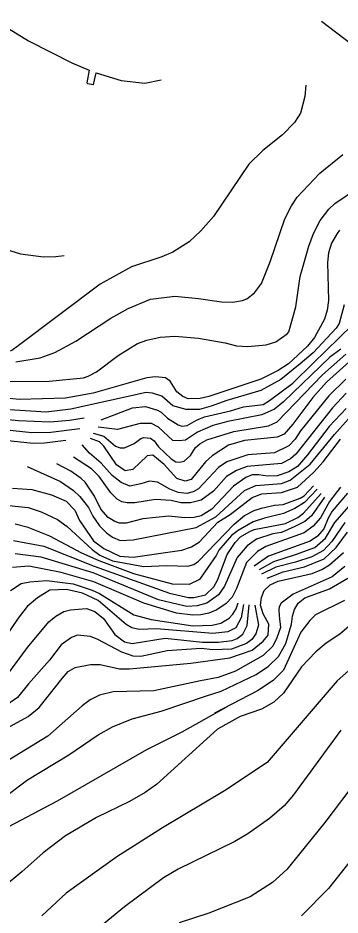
# Model space of a CAD drawing. Extents: x -555860 to -552701, y -1187050 to -1182291.
# Drawn here: x -555608.7 to -555440.7, y -1183789.7 to -1183321.3 of the extents above; entities that cross this region are included whole.
import ezdxf

# ---------------------------------------------------------------- set-up
doc = ezdxf.new("R2010")
doc.units = 0
for name, color, linetype in [('Level 28', 7, 'Continuous'), ('Level 40', 7, 'Continuous'), ('Level 41', 7, 'Continuous'), ('Level 42', 7, 'Continuous')]:
    doc.layers.add(name, color=color, linetype=linetype)

msp = doc.modelspace()

# ---------------------------------------------------------------- linework, layer by layer
at = {"layer": 'Level 28'}
msp.add_lwpolyline([(-555342.75, -1183405.14), (-555450.41, -1183323.08)], dxfattribs=at)
at = {"layer": 'Level 40'}
for points in [[(-555440.93, -1183432.17), (-555442.19, -1183433.77), (-555445.2, -1183438.83), (-555446.76, -1183443.91), (-555447.32, -1183448.99), (-555446.76, -1183468.75), (-555447.46, -1183473.83), (-555448.87, -1183478.62), (-555454.09, -1183488.22), (-555457.76, -1183492.74), (-555467.64, -1183501.91), (-555473, -1183505.29), (-555482.03, -1183509.81), (-555509.13, -1183518.98), (-555513.64, -1183519.97), (-555519.99, -1183520.11), (-555522.68, -1183518.98), (-555525.92, -1183516.44), (-555529.37, -1183511), (-555531.71, -1183509.11), (-555537.07, -1183508.68), (-555541.58, -1183509.11), (-555569.53, -1183517.15), (-555583.92, -1183519.83), (-555607.91, -1183520.53), (-555622.3, -1183519.12)], [(-555436.03, -1183500.78), (-555447.72, -1183511.4), (-555454.94, -1183519.41), (-555465.38, -1183533.38), (-555469.9, -1183538.6), (-555473.57, -1183540.15), (-555490.5, -1183541.84), (-555498.97, -1183544.38), (-555507.44, -1183549.89), (-555510.82, -1183553.13), (-555518.44, -1183562.31), (-555521.55, -1183563.15), (-555525.78, -1183561.74), (-555532.41, -1183554.4), (-555538.34, -1183549.61), (-555541.3, -1183549.89), (-555548.78, -1183557.08), (-555552.73, -1183557.79), (-555557.25, -1183554.54), (-555564, -1183544.94), (-555566.28, -1183542.69), (-555570.84, -1183540.84)], [(-555611.58, -1183566.82), (-555601.42, -1183567.53), (-555591.26, -1183570.21), (-555583.64, -1183573.59), (-555579.12, -1183578.25), (-555576.72, -1183583.61), (-555569.38, -1183594.34), (-555563.88, -1183598.29), (-555555.56, -1183602.24), (-555548.64, -1183602.81), (-555523.24, -1183599.14), (-555518.16, -1183597.44), (-555514.07, -1183594.9), (-555504.38, -1183584.49), (-555498.08, -1183580.49), (-555486.55, -1183571.62), (-555481.47, -1183569.78), (-555471.31, -1183569.08), (-555462.98, -1183566.26), (-555454.38, -1183558.5), (-555449.44, -1183552.99), (-555440.4, -1183541.28)], [(-555440.55, -1183566.26), (-555446.19, -1183573.74), (-555450.99, -1183582.34), (-555454.8, -1183586.58), (-555459.45, -1183590.11), (-555479.49, -1183597.3), (-555483.73, -1183599.84), (-555489.51, -1183605.63), (-555494.73, -1183619.18), (-555496.99, -1183623.69), (-555500.1, -1183627.08), (-555505.04, -1183630.32), (-555509.13, -1183632.02), (-555513.36, -1183633.01), (-555517.59, -1183633.15), (-555526.06, -1183632.02), (-555543, -1183626.8), (-555569.24, -1183615.65), (-555586.18, -1183610.85), (-555603.11, -1183607.6), (-555611.58, -1183608.17)], [(-555669.85, -1183722.19), (-555603.39, -1183686.06), (-555597.61, -1183681.27), (-555585.61, -1183666.17), (-555582.61, -1183662.61), (-555578.98, -1183660.38), (-555570.94, -1183658.83), (-555565.86, -1183658.97), (-555555.7, -1183661.09), (-555550.62, -1183661.23), (-555518.58, -1183658.12), (-555498.12, -1183655.44), (-555486.55, -1183651.49), (-555480.76, -1183646.69), (-555478.22, -1183643.59), (-555477.8, -1183637.8), (-555480.81, -1183632.51), (-555482.18, -1183627.93), (-555481.75, -1183623.83), (-555480.34, -1183620.3), (-555477.24, -1183617.34), (-555473, -1183615.37), (-555455.22, -1183611.42), (-555450.14, -1183609.3), (-555446.19, -1183606.9), (-555438.99, -1183600.41)], [(-555425.87, -1183652.9), (-555442.24, -1183667.44), (-555478.8, -1183710.05), (-555500.94, -1183724.87), (-555533.4, -1183744.2), (-555557.11, -1183759.3), (-555583.64, -1183778.21), (-555596.34, -1183790.07)]]:
    msp.add_lwpolyline(points, dxfattribs=at)
at = {"layer": 'Level 41'}
for points in [[(-555622.91, -1183321.27), (-555603.26, -1183333.22), (-555580.57, -1183344.64), (-555571.55, -1183348.53), (-555572.74, -1183355.11), (-555572.41, -1183355.54), (-555569.34, -1183356.09), (-555567.91, -1183350), (-555554.98, -1183353.88), (-555542.47, -1183355.33), (-555533.99, -1183353.57)], [(-555458.63, -1183356.34), (-555459.03, -1183362.34), (-555461.29, -1183370.95), (-555464.39, -1183375.89), (-555470.74, -1183382.38), (-555480.91, -1183390.43), (-555488.38, -1183397.62), (-555506.73, -1183425), (-555513.36, -1183432.48), (-555519.43, -1183438.12), (-555527.9, -1183443.49), (-555533.68, -1183446.03), (-555549.49, -1183451.25), (-555565.93, -1183460.35), (-555608.58, -1183492.51), (-555611.97, -1183494.88), (-555617.72, -1183496.58), (-555624.83, -1183497.93), (-555642.78, -1183500.64), (-555659.56, -1183504.31), (-555673.95, -1183507.69), (-555684.25, -1183510.94)], [(-555609.89, -1183500.92), (-555597.19, -1183498.8), (-555589.56, -1183495.98), (-555578.56, -1183490.05), (-555560.21, -1183478.06), (-555551.32, -1183472.98), (-555539.61, -1183468.18), (-555526.91, -1183466.63), (-555514.49, -1183467.76), (-555502.64, -1183469.59), (-555496.71, -1183469.73), (-555491.63, -1183468.89), (-555489.37, -1183467.9), (-555485.28, -1183464.79), (-555481.75, -1183460), (-555477.09, -1183448.71), (-555469.47, -1183426.13), (-555466.09, -1183419.36), (-555463.12, -1183414.84), (-555451.27, -1183402.28), (-555439.28, -1183392.54)], [(-555635.57, -1183511.36), (-555592.39, -1183510.94), (-555574.61, -1183509.11), (-555572.07, -1183508.4), (-555567.83, -1183506.14), (-555556.4, -1183497.53), (-555546.38, -1183491.32), (-555541.58, -1183489.49), (-555534.53, -1183487.94), (-555526.91, -1183487.37), (-555514.49, -1183488.5), (-555500.66, -1183490.9), (-555494.73, -1183492.45), (-555488.81, -1183492.88), (-555479.21, -1183492.03), (-555474.13, -1183490.48), (-555468.34, -1183486.25), (-555467.5, -1183485.11), (-555463.69, -1183472.13), (-555461.57, -1183456.33), (-555457.06, -1183440.52), (-555454.52, -1183433.75), (-555451.13, -1183426.98), (-555446.55, -1183421.07), (-555443.37, -1183418.23), (-555431.09, -1183409.76)], [(-555438.57, -1183471), (-555441.11, -1183480.88), (-555442.66, -1183483.28), (-555454.8, -1183496.12), (-555461.43, -1183501.91), (-555471.59, -1183510.09), (-555482.03, -1183515.88), (-555499.81, -1183520.96), (-555508, -1183524.06), (-555514.07, -1183525.76), (-555520.98, -1183525.76), (-555527.9, -1183523.78), (-555533.68, -1183518.7), (-555538.48, -1183517.15), (-555541.87, -1183516.87), (-555581.23, -1183525.52), (-555594.08, -1183527.17), (-555629.64, -1183524.91)], [(-555565.25, -1183531.13), (-555548.92, -1183524.91), (-555542.15, -1183524.2), (-555535.94, -1183526.04), (-555533.96, -1183527.17), (-555530.72, -1183530.27), (-555525.21, -1183533.8), (-555523.25, -1183534.37), (-555520.42, -1183534.08), (-555515.62, -1183531.26), (-555511.39, -1183529.57), (-555497.84, -1183526.46), (-555491.07, -1183524.35), (-555480.9, -1183523.08), (-555477.52, -1183521.1), (-555465.38, -1183511.93), (-555454.8, -1183501.49), (-555434.34, -1183481.73)], [(-555440.26, -1183494.29), (-555446.09, -1183498.44), (-555470.18, -1183521.81), (-555474.84, -1183525.61), (-555481.47, -1183528.58), (-555499.25, -1183531.97), (-555507.15, -1183534.08), (-555515.06, -1183537.61), (-555521.26, -1183541.7), (-555524.62, -1183542.08), (-555527.9, -1183541.84), (-555535.38, -1183534.93), (-555539.05, -1183533.09), (-555544.97, -1183533.09), (-555556.82, -1183536.2), (-555566.84, -1183534.93)], [(-555569.46, -1183538.13), (-555563.98, -1183539.59), (-555557.81, -1183544.81), (-555555.42, -1183545.69), (-555553.16, -1183545.8), (-555548.08, -1183543.4), (-555544.55, -1183540.86), (-555543, -1183540.43), (-555539.61, -1183540.72), (-555537.63, -1183542.13), (-555535.38, -1183545.23), (-555528.74, -1183551.58), (-555526.34, -1183553.13), (-555524.37, -1183553.28), (-555521.97, -1183552.71), (-555518.65, -1183549.79), (-555516.04, -1183545.66), (-555513.93, -1183543.7), (-555510.12, -1183541.56), (-555496.15, -1183537.19), (-555478.08, -1183534.22), (-555473.43, -1183532.25), (-555449.86, -1183507.55), (-555437.72, -1183496.83)], [(-555437.72, -1183509.95), (-555446.61, -1183518.56), (-555461.29, -1183536.91), (-555464.11, -1183541.28), (-555467.36, -1183544.67), (-555474.98, -1183548.34), (-555488.81, -1183549.32), (-555499.81, -1183553.13), (-555504.19, -1183556.1), (-555514.49, -1183567.1), (-555517.31, -1183568.8), (-555520.7, -1183569.64), (-555525.21, -1183569.08), (-555529.45, -1183567.39), (-555535.94, -1183563.61), (-555540.04, -1183563.11), (-555544.64, -1183564.6), (-555550.33, -1183565.83), (-555554.85, -1183563.86), (-555559.51, -1183560.19), (-555565.29, -1183553.84), (-555571.36, -1183548.62), (-555575.31, -1183544.24)], [(-555437.44, -1183517.29), (-555444.64, -1183524.91), (-555463.83, -1183549.04), (-555466.51, -1183551.58), (-555471.31, -1183553.98), (-555489.09, -1183555.53), (-555494.73, -1183557.51), (-555499.95, -1183560.75), (-555506.73, -1183568.38), (-555513.08, -1183573.03), (-555518.72, -1183574.44), (-555523.8, -1183574.44), (-555528.88, -1183573.17), (-555537.07, -1183572.75), (-555547.79, -1183574.44), (-555551.69, -1183574.43), (-555554.57, -1183574.02), (-555556.92, -1183572.56), (-555560.35, -1183569.22), (-555566.42, -1183560.75), (-555570.34, -1183556.76), (-555579.8, -1183550.67)], [(-555437.44, -1183525.19), (-555446.33, -1183534.65), (-555457.62, -1183549.32), (-555462.98, -1183555.53), (-555467.5, -1183558.35), (-555473.43, -1183560.33), (-555478.51, -1183560.61), (-555483.16, -1183559.91), (-555486.57, -1183559.87), (-555489.94, -1183561.18), (-555496.29, -1183565.69), (-555507.57, -1183577.69), (-555513.08, -1183581.22), (-555516.75, -1183582.2), (-555521.83, -1183582.34), (-555530.01, -1183581.5), (-555543.56, -1183582.91), (-555552.31, -1183585.17), (-555555.8, -1183585), (-555558.24, -1183584.18), (-555561.76, -1183582.06), (-555565.43, -1183577.69), (-555568.82, -1183570.92), (-555573.76, -1183563.72), (-555575.73, -1183561.74), (-555581.24, -1183557.93), (-555588.5, -1183554.02)], [(-555644.46, -1183530.92), (-555623.15, -1183530.13), (-555608.47, -1183531.54), (-555592.1, -1183532.25), (-555581.91, -1183531.26), (-555574.18, -1183530.13)], [(-555603.92, -1183555.52), (-555586.46, -1183563.29), (-555579.69, -1183568.09), (-555576.44, -1183571.2), (-555571.92, -1183576.98), (-555569.67, -1183581.36), (-555566.14, -1183586.44), (-555562.61, -1183590.11), (-555559.36, -1183592.36), (-555555.41, -1183594.2), (-555548.64, -1183593.77), (-555515.76, -1183587.28), (-555505.46, -1183581.78), (-555490.5, -1183568.09), (-555484.71, -1183565.41), (-555471.31, -1183564.42), (-555466.79, -1183562.59), (-555456.21, -1183554.26), (-555443.65, -1183538.74), (-555435.04, -1183529.14)], [(-555576.52, -1183535.89), (-555591.54, -1183537.75), (-555601.42, -1183537.89), (-555629.38, -1183534.94)], [(-555615.57, -1183541.77), (-555600.85, -1183543.26), (-555594.93, -1183543.11), (-555583.78, -1183541.7)], [(-555613.55, -1183575.85), (-555603.39, -1183576.98), (-555596.62, -1183579.1), (-555588.15, -1183583.19), (-555583.07, -1183586.86), (-555570.09, -1183598.86), (-555566, -1183601.82), (-555559.36, -1183604.78), (-555543, -1183607.75), (-555531.14, -1183607.18), (-555520.14, -1183607.46), (-555517.03, -1183606.62), (-555514.63, -1183604.92), (-555495.86, -1183585.59), (-555490.5, -1183581.07), (-555485.58, -1183578.53), (-555481.75, -1183577.27), (-555474.98, -1183575.71), (-555470.46, -1183575.29), (-555461.43, -1183572.04), (-555459.45, -1183570.77), (-555454.52, -1183565.55)], [(-555611.01, -1183594.2), (-555595.21, -1183597.16), (-555568.96, -1183607.6), (-555529.73, -1183621.72), (-555519.85, -1183623.83), (-555517.03, -1183623.97), (-555510.82, -1183622.56), (-555506.59, -1183618.33), (-555504.61, -1183614.8), (-555499.53, -1183601.4), (-555495.44, -1183595.19), (-555492.62, -1183592.22), (-555488.1, -1183589.54), (-555485.56, -1183588.41), (-555469.16, -1183585.25), (-555462.81, -1183582.05), (-555459.74, -1183579.95), (-555450.54, -1183569.58)], [(-555452.63, -1183567.29), (-555459.33, -1183574.36), (-555464.25, -1183577.41), (-555470.18, -1183580.09), (-555480.1, -1183582.39), (-555485.98, -1183584.46), (-555493.89, -1183588.84), (-555497.27, -1183591.52), (-555503.91, -1183599.14), (-555505.32, -1183601.96), (-555514.07, -1183614.52), (-555519.43, -1183617.2), (-555528.04, -1183616.92), (-555548.36, -1183611.55), (-555566.42, -1183604.78), (-555575.45, -1183600.69), (-555592.1, -1183591.94), (-555603.39, -1183587.43), (-555610.17, -1183585.59)], [(-555436.88, -1183569.5), (-555444.78, -1183578.82), (-555446.9, -1183582.49), (-555449.15, -1183588.13), (-555452.4, -1183591.8), (-555456.35, -1183594.48), (-555478.08, -1183602.24), (-555485.56, -1183607.46)], [(-555448.82, -1183571.49), (-555455.64, -1183581.27), (-555459, -1183584.26), (-555464.25, -1183586.86), (-555471.31, -1183589.96), (-555475.82, -1183590.67), (-555484.29, -1183593.49), (-555489.23, -1183596.88), (-555494.45, -1183603.09), (-555500.94, -1183617.91), (-555504.19, -1183622.56), (-555510.26, -1183626.94), (-555515.2, -1183628.21), (-555520.56, -1183628.63), (-555525.21, -1183627.64), (-555535.38, -1183625.1), (-555569.53, -1183610.99), (-555596.62, -1183602.81), (-555610.17, -1183601.11)], [(-555482.77, -1183609.29), (-555475.26, -1183605.06), (-555464.02, -1183601.53), (-555453.81, -1183597.73), (-555448.31, -1183592.93), (-555443.37, -1183584.74), (-555435.89, -1183576.14)], [(-555438.29, -1183584.74), (-555444.92, -1183594.62), (-555449.3, -1183599.28), (-555455.5, -1183602.67), (-555463.97, -1183605.49), (-555474.13, -1183608.03), (-555481.61, -1183611.7)], [(-555478.76, -1183613.84), (-555470.46, -1183610.43), (-555459.17, -1183607.89), (-555449.01, -1183603.79), (-555442.66, -1183597.87), (-555436.88, -1183589.82)], [(-555438.15, -1183607.75), (-555444.78, -1183613.11), (-555465.1, -1183622.14), (-555471.45, -1183626.8), (-555472.44, -1183628.77), (-555472.6, -1183630.27), (-555472.48, -1183633.5), (-555471.73, -1183639.5), (-555473.65, -1183645.04), (-555475.78, -1183649.33), (-555480.81, -1183654.16), (-555495.3, -1183662.36), (-555504.33, -1183665.74), (-555513.5, -1183667.44)], [(-555615.81, -1183728.12), (-555603.68, -1183719.09), (-555582.23, -1183706.1), (-555566.84, -1183695.66), (-555559.36, -1183691.43), (-555549.2, -1183687.19), (-555533.96, -1183683.24), (-555510.4, -1183675.2), (-555502.78, -1183672.8), (-555484.43, -1183664.19), (-555478.08, -1183659.82), (-555472.86, -1183654.74), (-555469.05, -1183647.96), (-555465.95, -1183637.8), (-555465.52, -1183633.57), (-555464.39, -1183630.18), (-555462.56, -1183626.94), (-555459.03, -1183624.11), (-555446.19, -1183619.32), (-555436.59, -1183613.81)], [(-555612.71, -1183620.3), (-555607.06, -1183616.64), (-555602.55, -1183615.65), (-555593.8, -1183614.94), (-555579.97, -1183616.78), (-555570.09, -1183620.02), (-555566.14, -1183621.86), (-555548.22, -1183633.01), (-555539.33, -1183635.41), (-555517.59, -1183638.65), (-555507.44, -1183638.37), (-555502.92, -1183637.24), (-555498.54, -1183634.7), (-555496.71, -1183632.58), (-555494.88, -1183629.9), (-555493.89, -1183626.66)], [(-555491.13, -1183627.53), (-555492.33, -1183634.56), (-555495.02, -1183639.78), (-555499.25, -1183641.9), (-555507.15, -1183642.74), (-555536.51, -1183640.2), (-555545.54, -1183640.63), (-555549.35, -1183639.78), (-555552.31, -1183637.94), (-555566.98, -1183625.53), (-555575.03, -1183621.57), (-555583.35, -1183619.74), (-555592.1, -1183620.02), (-555598.6, -1183624.11), (-555603.96, -1183628.63), (-555608.65, -1183634.64), (-555620.19, -1183651.49), (-555626.54, -1183657.28), (-555633.31, -1183660.66), (-555651.37, -1183668), (-555656.31, -1183670.82), (-555684.96, -1183690.86), (-555703.73, -1183700.32), (-555729.26, -1183710.63)], [(-555438.43, -1183625.39), (-555453.53, -1183633.01), (-555456.49, -1183635.97), (-555461.15, -1183642.04), (-555470.18, -1183661.79), (-555475.68, -1183667.3), (-555483.73, -1183672.66), (-555506.28, -1183684.36)], [(-555485.16, -1183627.9), (-555483.3, -1183638.37), (-555484.57, -1183642.88), (-555486.69, -1183645.85), (-555489.51, -1183647.96), (-555497.27, -1183650.93), (-555507.15, -1183651.21), (-555513.08, -1183650.5), (-555530.86, -1183651.77), (-555544.69, -1183654.74), (-555548.64, -1183654.46), (-555554.57, -1183652.48), (-555566.99, -1183645.85), (-555570.94, -1183644.29), (-555577.71, -1183643.59), (-555580.82, -1183644.72), (-555586.18, -1183648.67), (-555592.24, -1183656.71), (-555603.25, -1183668.99), (-555608.9, -1183676.05), (-555620.89, -1183684.23), (-555643.47, -1183695.38), (-555673.95, -1183713.86), (-555692.54, -1183720.95)], [(-555426.43, -1183630.61), (-555440.83, -1183643.02), (-555448.02, -1183647.82), (-555453.39, -1183652.2), (-555460.87, -1183660.1), (-555470.18, -1183673.93), (-555475.26, -1183678.59), (-555481.75, -1183682.25), (-555492.9, -1183686.06), (-555504.61, -1183692.7), (-555536.5, -1183721.63), (-555542.43, -1183725.72), (-555550.62, -1183730.38), (-555567.83, -1183738.7), (-555583.92, -1183748.3), (-555595.63, -1183757.19), (-555606.78, -1183767.21), (-555628.51, -1183785.13)], [(-555613.98, -1183663.91), (-555603.68, -1183649.94), (-555592.67, -1183636.68), (-555589, -1183633.57), (-555584.77, -1183631.17), (-555581.38, -1183630.32), (-555572.91, -1183629.62), (-555568.68, -1183631.17), (-555564.16, -1183634.84), (-555558.24, -1183643.17), (-555553.16, -1183647.12), (-555549.2, -1183647.96), (-555531.99, -1183645.14), (-555512.52, -1183647.26), (-555504.05, -1183647.26), (-555496.99, -1183646.27), (-555494.45, -1183645.28), (-555491.49, -1183643.03), (-555489.23, -1183638.51), (-555488.14, -1183627.78)], [(-555513.5, -1183667.44), (-555537.92, -1183672.66), (-555559.08, -1183673.08), (-555566.14, -1183674.92), (-555571.08, -1183677.32), (-555575.31, -1183680.42), (-555593.23, -1183696.23), (-555633.59, -1183721.06), (-555647.84, -1183727.84)], [(-555729.83, -1183790.63), (-555705.84, -1183788.51), (-555679.03, -1183782.45), (-555664.64, -1183776.94), (-555657.86, -1183773.7), (-555646.15, -1183766.5), (-555627.95, -1183753.09), (-555613.55, -1183743.5), (-555588.15, -1183730.09), (-555541.58, -1183703.28), (-555523.1, -1183694.11), (-555500.18, -1183681.25)], [(-555440.26, -1183693.12), (-555464.96, -1183726.99), (-555469.9, -1183732.63), (-555477.52, -1183739.27), (-555488.81, -1183747.31), (-555495.58, -1183751.26), (-555525.21, -1183765.8), (-555532.84, -1183770.31), (-555553.16, -1183785.41), (-555573.48, -1183802.06)], [(-555430.67, -1183717.68), (-555448.59, -1183741.38), (-555468.49, -1183765.94), (-555475.97, -1183772.71), (-555487.68, -1183780.19), (-555509.13, -1183788.66), (-555524.65, -1183793.74)], [(-555416.98, -1183738.28), (-555446.75, -1183775.81), (-555460.87, -1183790.21)]]:
    msp.add_lwpolyline(points, dxfattribs=at)
at = {"layer": 'Level 42'}
msp.add_lwpolyline([(-555670.45, -1183328.17), (-555668.59, -1183330.65), (-555663.93, -1183340.9), (-555661.11, -1183349.65), (-555656.17, -1183381.11), (-555652.08, -1183395.65), (-555643.89, -1183413.43), (-555639.24, -1183421.33), (-555630.2, -1183431.77), (-555626.11, -1183435.58), (-555612.43, -1183442.92), (-555607.34, -1183444.47), (-555595.49, -1183446.03), (-555589, -1183445.88), (-555584.59, -1183445.3)], dxfattribs=at)

doc.saveas('drawing.dxf')
